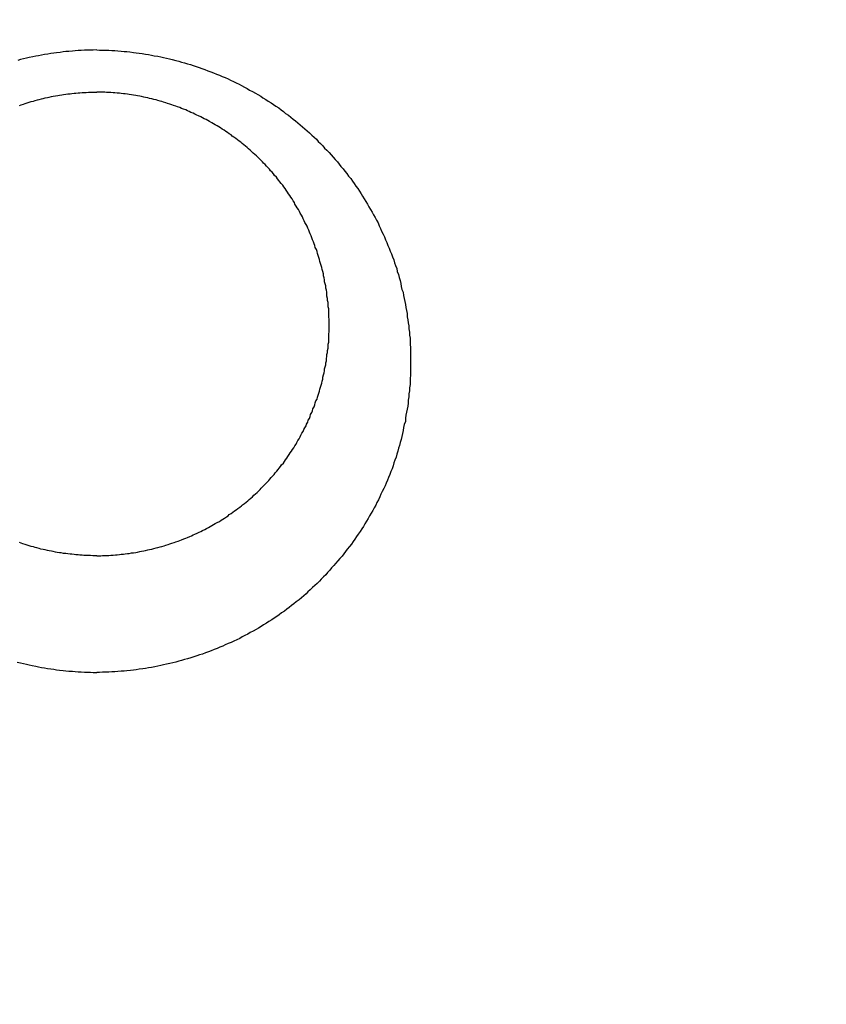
# Model space of a CAD drawing. Header units: millimetres. Extents: x 11979 to 37895, y 18730 to 47884.
# Tile 628 of 656: x 35827.68 to 35829.07, y 46388.95 to 46390.64. Entities that reach past the tile are written whole.
import ezdxf

# ---------------------------------------------------------------- set-up
doc = ezdxf.new("R2010")
doc.units = ezdxf.units.MM
for name, color, linetype in [('- niebieska cienka - izolacja', 120, 'Continuous'), ('-WYMIAR', 8, 'Continuous'), ('PROJEKTOWANE', 5, 'Continuous')]:
    doc.layers.add(name, color=color, linetype=linetype)
doc.styles.get("Standard").update_dxf_attribs({"font": 'arial.ttf'})
doc.dimstyles.new('CZA-KROPKA-50', dxfattribs={"dimtxt": 12, "dimasz": 1, "dimexe": 2, "dimexo": 25, "dimgap": 4, "dimtad": 1, "dimdec": 1, "dimrnd": 0.5, "dimzin": 9, "dimdsep": 46, "dimtxsty": 'Standard', "dimblk": 'CZA-KROPKA', "dimblk1": 'CZA-KROPKA', "dimblk2": 'CZA-KROPKA', "dimsah": 1, "dimcen": -20, "dimse1": 1, "dimse2": 1, "dimclrd": 8, "dimclre": 8, "dimclrt": 9, "dimadec": 0, "dimazin": 0, "dimtfac": 1, "dimtdec": 1, "dimtmove": 1, "dimatfit": 3, "dimldrblk": 'CZA-KROPKA', "dimfxl": 1, "dimtolj": 1, "dimtzin": 9, "dimarcsym": 0})

# ---------------------------------------------------------------- blocks, each defined once
blk = doc.blocks.new('CZA-KROPKA')
at = {"layer": '-WYMIAR', "linetype": 'ByBlock'}
for p, q in [((0, 10), (0, -10)), ((5, 0), (-5, 0))]:
    blk.add_line(p, q, dxfattribs=at)
at = {"layer": '-WYMIAR', "linetype": 'ByBlock', "const_width": 2.5}
blk.add_lwpolyline([(-1.25, 0, 1), (1.25, 0, 1)], format="xyb", close=True, dxfattribs=at)
blk = doc.blocks.new('*D2897')
at = {"layer": '-WYMIAR', "color": 8, "lineweight": -2}
blk.add_line((34132.9262, 45927.4655), (36406.9262, 45927.4655), dxfattribs=at)
at = {"layer": 'Defpoints', "color": 0}
for p in [(34131.9262, 46435.1223), (36407.9262, 46406.1223), (36407.9262, 45927.4655)]:
    blk.add_point(p, dxfattribs=at)
at = {"layer": '-WYMIAR', "color": 8, "lineweight": -2, "rotation": 180}
blk.add_blockref('CZA-KROPKA', (34131.9262, 45927.4655), dxfattribs=at)
at = {"layer": '-WYMIAR', "color": 8, "lineweight": -2}
blk.add_blockref('CZA-KROPKA', (36407.9262, 45927.4655), dxfattribs=at)
at = {"layer": '-WYMIAR', "color": 9, "insert": (35269.9262, 45937.5924), "char_height": 12, "attachment_point": 5}
blk.add_mtext('\\A1;2276', dxfattribs=at)
blk = doc.blocks.new('Pisuar NOVA PRO ze zintegrowanym ceramicznym sitkiem')
for points in [[(0.000003, -0.1853, 0), (-0.000057, -0.185301, 0), (-0.000107, -0.185302, 0), (-0.000157, -0.185303, 0), (-0.000207, -0.185306, 0), (-0.000267, -0.185308, 0), (-0.000317, -0.185311, 0), (-0.000367, -0.185315, 0), (-0.000417, -0.185319, 0), (-0.000477, -0.185324, 0), (-0.000527, -0.185329, 0), (-0.000577, -0.185334, 0), (-0.000627, -0.185341, 0), (-0.000687, -0.185347, 0), (-0.000737, -0.185354, 0), (-0.000787, -0.185362, 0), (-0.000837, -0.18537, 0), (-0.000897, -0.185379, 0), (-0.000947, -0.185388, 0), (-0.000997, -0.185398, 0), (-0.001047, -0.185408, 0), (-0.001097, -0.185418, 0), (-0.001157, -0.18543, 0), (-0.001207, -0.185441, 0), (-0.001257, -0.185453, 0), (-0.001307, -0.185466, 0), (-0.001357, -0.185479, 0)], [(-0.001367, -0.195832, 0), (-0.001307, -0.195845, 0), (-0.001257, -0.195858, 0), (-0.001207, -0.19587, 0), (-0.001157, -0.195882, 0), (-0.001107, -0.195893, 0), (-0.001047, -0.195903, 0), (-0.000997, -0.195913, 0), (-0.000947, -0.195923, 0), (-0.000897, -0.195932, 0), (-0.000847, -0.195941, 0), (-0.000787, -0.195949, 0), (-0.000737, -0.195956, 0), (-0.000687, -0.195964, 0), (-0.000637, -0.19597, 0), (-0.000577, -0.195976, 0), (-0.000527, -0.195982, 0), (-0.000477, -0.195987, 0), (-0.000417, -0.195991, 0), (-0.000367, -0.195995, 0), (-0.000317, -0.195999, 0), (-0.000267, -0.196002, 0), (-0.000207, -0.196004, 0), (-0.000157, -0.196006, 0), (-0.000107, -0.196008, 0), (-0.000057, -0.196009, 0), (0.000003, -0.196009, 0)], [(0.000003, -0.1853, 0), (0.000053, -0.185301, 0), (0.000103, -0.185302, 0), (0.000153, -0.185303, 0), (0.000213, -0.185306, 0), (0.000263, -0.185308, 0), (0.000313, -0.185311, 0), (0.000363, -0.185315, 0), (0.000423, -0.185319, 0), (0.000473, -0.185324, 0), (0.000523, -0.185329, 0), (0.000573, -0.185334, 0), (0.000633, -0.185341, 0), (0.000683, -0.185347, 0), (0.000733, -0.185354, 0), (0.000783, -0.185362, 0), (0.000843, -0.18537, 0), (0.000893, -0.185379, 0), (0.000943, -0.185388, 0), (0.000993, -0.185398, 0), (0.001053, -0.185408, 0), (0.001103, -0.185418, 0), (0.001153, -0.18543, 0), (0.001203, -0.185441, 0), (0.001253, -0.185453, 0), (0.001303, -0.185466, 0), (0.001363, -0.185479, 0), (0.001413, -0.185493, 0), (0.001463, -0.185507, 0), (0.001513, -0.185521, 0), (0.001563, -0.185537, 0), (0.001613, -0.185552, 0), (0.001663, -0.185568, 0), (0.001713, -0.185585, 0), (0.001763, -0.185602, 0), (0.001813, -0.185619, 0), (0.001863, -0.185637, 0), (0.001913, -0.185656, 0), (0.001963, -0.185675, 0), (0.002013, -0.185694, 0), (0.002063, -0.185714, 0), (0.002113, -0.185734, 0), (0.002163, -0.185755, 0), (0.002213, -0.185776, 0), (0.002263, -0.185798, 0), (0.002303, -0.18582, 0), (0.002353, -0.185843, 0), (0.002403, -0.185866, 0), (0.002453, -0.18589, 0), (0.002493, -0.185914, 0), (0.002543, -0.185938, 0), (0.002593, -0.185963, 0), (0.002633, -0.185989, 0), (0.002683, -0.186015, 0), (0.002733, -0.186041, 0), (0.002773, -0.186068, 0), (0.002823, -0.186095, 0), (0.002863, -0.186123, 0), (0.002913, -0.186151, 0), (0.002953, -0.186179, 0), (0.003003, -0.186208, 0), (0.003043, -0.186238, 0), (0.003083, -0.186268, 0), (0.003133, -0.186298, 0), (0.003173, -0.186329, 0), (0.003213, -0.18636, 0), (0.003253, -0.186391, 0), (0.003303, -0.186423, 0), (0.003343, -0.186456, 0), (0.003383, -0.186488, 0), (0.003423, -0.186521, 0), (0.003463, -0.186555, 0), (0.003503, -0.186589, 0), (0.003543, -0.186623, 0), (0.003583, -0.186658, 0), (0.003623, -0.186693, 0), (0.003663, -0.186728, 0), (0.003703, -0.186764, 0), (0.003743, -0.1868, 0), (0.003783, -0.186837, 0), (0.003813, -0.186874, 0), (0.003853, -0.186911, 0), (0.003893, -0.186949, 0), (0.003923, -0.186987, 0), (0.003963, -0.187025, 0), (0.004003, -0.187064, 0), (0.004033, -0.187103, 0), (0.004073, -0.187143, 0), (0.004103, -0.187182, 0), (0.004143, -0.187222, 0), (0.004173, -0.187263, 0), (0.004203, -0.187304, 0), (0.004243, -0.187345, 0), (0.004273, -0.187386, 0), (0.004303, -0.187428, 0), (0.004333, -0.18747, 0), (0.004373, -0.187512, 0), (0.004403, -0.187555, 0), (0.004433, -0.187598, 0), (0.004463, -0.187641, 0), (0.004493, -0.187685, 0), (0.004523, -0.187729, 0), (0.004553, -0.187773, 0), (0.004573, -0.187818, 0), (0.004603, -0.187862, 0), (0.004633, -0.187907, 0), (0.004663, -0.187953, 0), (0.004683, -0.187998, 0), (0.004713, -0.188044, 0), (0.004743, -0.18809, 0), (0.004763, -0.188137, 0), (0.004793, -0.188183, 0), (0.004813, -0.18823, 0), (0.004843, -0.188277, 0), (0.004863, -0.188324, 0), (0.004883, -0.188372, 0), (0.004903, -0.18842, 0), (0.004933, -0.188468, 0), (0.004953, -0.188516, 0), (0.004973, -0.188565, 0), (0.004993, -0.188613, 0), (0.005013, -0.188662, 0), (0.005033, -0.188711, 0), (0.005053, -0.188761, 0), (0.005073, -0.18881, 0), (0.005093, -0.18886, 0), (0.005113, -0.18891, 0), (0.005123, -0.18896, 0), (0.005143, -0.18901, 0), (0.005163, -0.189061, 0), (0.005173, -0.189111, 0), (0.005193, -0.189162, 0), (0.005203, -0.189213, 0), (0.005223, -0.189264, 0), (0.005233, -0.189316, 0), (0.005243, -0.189367, 0), (0.005253, -0.189419, 0), (0.005273, -0.18947, 0), (0.005283, -0.189522, 0), (0.005293, -0.189574, 0), (0.005303, -0.189627, 0), (0.005313, -0.189679, 0), (0.005323, -0.189731, 0), (0.005333, -0.189784, 0), (0.005343, -0.189836, 0), (0.005343, -0.189889, 0), (0.005353, -0.189941, 0), (0.005363, -0.189994, 0), (0.005373, -0.190047, 0), (0.005373, -0.1901, 0), (0.005383, -0.190153, 0), (0.005383, -0.190206, 0), (0.005393, -0.190259, 0), (0.005393, -0.190312, 0), (0.005393, -0.190366, 0), (0.005403, -0.190419, 0), (0.005403, -0.190472, 0), (0.005403, -0.190525, 0), (0.005403, -0.190579, 0), (0.005403, -0.190632, 0), (0.005403, -0.190685, 0), (0.005403, -0.190739, 0), (0.005403, -0.190792, 0), (0.005403, -0.190845, 0), (0.005403, -0.190898, 0), (0.005393, -0.190952, 0), (0.005393, -0.191005, 0), (0.005393, -0.191058, 0), (0.005383, -0.191111, 0), (0.005383, -0.191164, 0), (0.005373, -0.191217, 0), (0.005373, -0.19127, 0), (0.005363, -0.191323, 0), (0.005363, -0.191376, 0), (0.005353, -0.191428, 0), (0.005343, -0.191481, 0), (0.005333, -0.191533, 0), (0.005323, -0.191586, 0), (0.005313, -0.191638, 0), (0.005313, -0.19169, 0), (0.005293, -0.191742, 0), (0.005283, -0.191794, 0), (0.005273, -0.191846, 0), (0.005263, -0.191898, 0), (0.005253, -0.19195, 0), (0.005243, -0.192001, 0), (0.005223, -0.192052, 0), (0.005213, -0.192103, 0), (0.005193, -0.192154, 0), (0.005183, -0.192205, 0), (0.005163, -0.192256, 0), (0.005153, -0.192306, 0), (0.005133, -0.192356, 0), (0.005113, -0.192406, 0), (0.005103, -0.192456, 0), (0.005083, -0.192506, 0), (0.005063, -0.192555, 0), (0.005043, -0.192605, 0), (0.005023, -0.192654, 0), (0.005003, -0.192703, 0), (0.004983, -0.192751, 0), (0.004963, -0.1928, 0), (0.004943, -0.192848, 0), (0.004913, -0.192896, 0), (0.004893, -0.192944, 0), (0.004873, -0.192991, 0), (0.004853, -0.193039, 0), (0.004823, -0.193086, 0), (0.004803, -0.193132, 0), (0.004773, -0.193179, 0), (0.004753, -0.193225, 0), (0.004723, -0.193271, 0), (0.004693, -0.193317, 0), (0.004673, -0.193363, 0), (0.004643, -0.193408, 0), (0.004613, -0.193453, 0), (0.004593, -0.193498, 0), (0.004563, -0.193542, 0), (0.004533, -0.193586, 0), (0.004503, -0.19363, 0), (0.004473, -0.193674, 0), (0.004443, -0.193717, 0), (0.004413, -0.19376, 0), (0.004383, -0.193803, 0), (0.004353, -0.193845, 0), (0.004313, -0.193887, 0), (0.004283, -0.193929, 0), (0.004253, -0.19397, 0), (0.004223, -0.194011, 0), (0.004183, -0.194052, 0), (0.004153, -0.194092, 0), (0.004113, -0.194133, 0), (0.004083, -0.194172, 0), (0.004043, -0.194212, 0), (0.004013, -0.194251, 0), (0.003973, -0.19429, 0), (0.003943, -0.194328, 0), (0.003903, -0.194366, 0), (0.003863, -0.194404, 0), (0.003833, -0.194441, 0), (0.003793, -0.194478, 0), (0.003753, -0.194515, 0), (0.003713, -0.194551, 0), (0.003673, -0.194587, 0), (0.003633, -0.194622, 0), (0.003603, -0.194657, 0), (0.003563, -0.194692, 0), (0.003523, -0.194726, 0), (0.003483, -0.19476, 0), (0.003433, -0.194793, 0), (0.003393, -0.194827, 0), (0.003353, -0.194859, 0), (0.003313, -0.194892, 0), (0.003273, -0.194924, 0), (0.003233, -0.194955, 0), (0.003183, -0.194986, 0), (0.003143, -0.195017, 0), (0.003103, -0.195047, 0), (0.003053, -0.195077, 0), (0.003013, -0.195106, 0), (0.002963, -0.195135, 0), (0.002923, -0.195163, 0), (0.002873, -0.195191, 0), (0.002833, -0.195219, 0), (0.002783, -0.195246, 0), (0.002743, -0.195273, 0), (0.002693, -0.195299, 0), (0.002643, -0.195325, 0), (0.002603, -0.19535, 0), (0.002553, -0.195375, 0), (0.002503, -0.1954, 0), (0.002463, -0.195424, 0), (0.002413, -0.195447, 0), (0.002363, -0.19547, 0), (0.002313, -0.195493, 0), (0.002263, -0.195515, 0), (0.002213, -0.195537, 0), (0.002173, -0.195558, 0), (0.002123, -0.195578, 0), (0.002073, -0.195599, 0), (0.002023, -0.195618, 0), (0.001973, -0.195638, 0), (0.001923, -0.195657, 0), (0.001873, -0.195675, 0), (0.001823, -0.195693, 0), (0.001773, -0.19571, 0), (0.001723, -0.195727, 0), (0.001673, -0.195744, 0), (0.001623, -0.19576, 0), (0.001563, -0.195775, 0), (0.001513, -0.19579, 0), (0.001463, -0.195805, 0), (0.001413, -0.195819, 0), (0.001363, -0.195832, 0), (0.001313, -0.195845, 0), (0.001263, -0.195858, 0), (0.001203, -0.19587, 0), (0.001153, -0.195882, 0), (0.001103, -0.195893, 0), (0.001053, -0.195903, 0), (0.001003, -0.195913, 0), (0.000943, -0.195923, 0), (0.000893, -0.195932, 0), (0.000843, -0.195941, 0), (0.000793, -0.195949, 0), (0.000733, -0.195956, 0), (0.000683, -0.195964, 0), (0.000633, -0.19597, 0), (0.000583, -0.195976, 0), (0.000523, -0.195982, 0), (0.000473, -0.195987, 0), (0.000423, -0.195991, 0), (0.000363, -0.195995, 0), (0.000313, -0.195999, 0), (0.000263, -0.196002, 0), (0.000213, -0.196004, 0), (0.000153, -0.196006, 0), (0.000103, -0.196008, 0), (0.000053, -0.196009, 0), (0.000003, -0.196009, 0)], [(0.000003, -0.194001, 0), (-0.000037, -0.194001, 0), (-0.000067, -0.194001, 0), (-0.000107, -0.194, 0), (-0.000137, -0.193999, 0), (-0.000177, -0.193997, 0), (-0.000217, -0.193996, 0), (-0.000247, -0.193994, 0), (-0.000287, -0.193991, 0), (-0.000317, -0.193988, 0), (-0.000357, -0.193985, 0), (-0.000387, -0.193982, 0), (-0.000427, -0.193978, 0), (-0.000457, -0.193974, 0), (-0.000497, -0.19397, 0), (-0.000527, -0.193966, 0), (-0.000567, -0.193961, 0), (-0.000607, -0.193955, 0), (-0.000637, -0.19395, 0), (-0.000677, -0.193944, 0), (-0.000707, -0.193938, 0), (-0.000747, -0.193932, 0), (-0.000777, -0.193925, 0), (-0.000817, -0.193918, 0), (-0.000847, -0.19391, 0), (-0.000887, -0.193903, 0), (-0.000917, -0.193895, 0), (-0.000957, -0.193887, 0), (-0.000987, -0.193878, 0), (-0.001027, -0.193869, 0), (-0.001057, -0.19386, 0), (-0.001087, -0.19385, 0), (-0.001127, -0.193841, 0), (-0.001157, -0.193831, 0), (-0.001197, -0.19382, 0), (-0.001227, -0.19381, 0), (-0.001267, -0.193799, 0), (-0.001297, -0.193787, 0), (-0.001327, -0.193776, 0)], [(-0.001327, -0.186255, 0), (-0.001297, -0.186243, 0), (-0.001257, -0.186232, 0), (-0.001227, -0.18622, 0), (-0.001197, -0.18621, 0), (-0.001157, -0.186199, 0), (-0.001127, -0.186189, 0), (-0.001087, -0.186179, 0), (-0.001057, -0.186169, 0), (-0.001017, -0.18616, 0), (-0.000987, -0.186151, 0), (-0.000947, -0.186142, 0), (-0.000917, -0.186134, 0), (-0.000887, -0.186125, 0), (-0.000847, -0.186118, 0), (-0.000817, -0.18611, 0), (-0.000777, -0.186103, 0), (-0.000747, -0.186096, 0), (-0.000707, -0.186089, 0), (-0.000667, -0.186083, 0), (-0.000637, -0.186077, 0), (-0.000597, -0.186071, 0), (-0.000567, -0.186066, 0), (-0.000527, -0.186061, 0), (-0.000497, -0.186056, 0), (-0.000457, -0.186052, 0), (-0.000427, -0.186048, 0), (-0.000387, -0.186044, 0), (-0.000357, -0.186041, 0), (-0.000317, -0.186038, 0), (-0.000287, -0.186035, 0), (-0.000247, -0.186033, 0), (-0.000217, -0.18603, 0), (-0.000177, -0.186029, 0), (-0.000137, -0.186027, 0), (-0.000107, -0.186026, 0), (-0.000067, -0.186025, 0), (-0.000037, -0.186025, 0), (0.000003, -0.186025, 0)], [(0.000003, -0.194001, 0), (0.000033, -0.194001, 0), (0.000073, -0.194001, 0), (0.000103, -0.194, 0), (0.000143, -0.193999, 0), (0.000173, -0.193997, 0), (0.000213, -0.193996, 0), (0.000243, -0.193994, 0), (0.000283, -0.193991, 0), (0.000323, -0.193988, 0), (0.000353, -0.193985, 0), (0.000393, -0.193982, 0), (0.000423, -0.193978, 0), (0.000463, -0.193974, 0), (0.000493, -0.19397, 0), (0.000533, -0.193966, 0), (0.000563, -0.193961, 0), (0.000603, -0.193955, 0), (0.000633, -0.19395, 0), (0.000673, -0.193944, 0), (0.000703, -0.193938, 0), (0.000743, -0.193932, 0), (0.000773, -0.193925, 0), (0.000813, -0.193918, 0), (0.000843, -0.19391, 0), (0.000883, -0.193903, 0), (0.000913, -0.193895, 0), (0.000953, -0.193887, 0), (0.000983, -0.193878, 0), (0.001023, -0.193869, 0), (0.001053, -0.19386, 0), (0.001093, -0.19385, 0), (0.001123, -0.193841, 0), (0.001163, -0.193831, 0), (0.001193, -0.19382, 0), (0.001233, -0.19381, 0), (0.001263, -0.193799, 0), (0.001293, -0.193787, 0), (0.001333, -0.193776, 0), (0.001363, -0.193764, 0), (0.001403, -0.193752, 0), (0.001433, -0.193739, 0), (0.001463, -0.193727, 0), (0.001503, -0.193713, 0), (0.001533, -0.1937, 0), (0.001563, -0.193687, 0), (0.001603, -0.193673, 0), (0.001633, -0.193658, 0), (0.001663, -0.193644, 0), (0.001693, -0.193629, 0), (0.001733, -0.193614, 0), (0.001763, -0.193599, 0), (0.001793, -0.193583, 0), (0.001823, -0.193567, 0), (0.001863, -0.193551, 0), (0.001893, -0.193534, 0), (0.001923, -0.193518, 0), (0.001953, -0.193501, 0), (0.001983, -0.193483, 0), (0.002013, -0.193466, 0), (0.002043, -0.193448, 0), (0.002073, -0.193429, 0), (0.002113, -0.193411, 0), (0.002143, -0.193392, 0), (0.002173, -0.193373, 0), (0.002203, -0.193354, 0), (0.002233, -0.193334, 0), (0.002263, -0.193314, 0), (0.002283, -0.193294, 0), (0.002313, -0.193274, 0), (0.002343, -0.193253, 0), (0.002373, -0.193232, 0), (0.002403, -0.193211, 0), (0.002433, -0.19319, 0), (0.002463, -0.193168, 0), (0.002493, -0.193146, 0), (0.002513, -0.193124, 0), (0.002543, -0.193101, 0), (0.002573, -0.193079, 0), (0.002603, -0.193056, 0), (0.002623, -0.193033, 0), (0.002653, -0.193009, 0), (0.002683, -0.192986, 0), (0.002703, -0.192962, 0), (0.002733, -0.192938, 0), (0.002763, -0.192913, 0), (0.002783, -0.192889, 0), (0.002813, -0.192864, 0), (0.002833, -0.192839, 0), (0.002863, -0.192813, 0), (0.002883, -0.192788, 0), (0.002913, -0.192762, 0), (0.002933, -0.192736, 0), (0.002963, -0.19271, 0), (0.002983, -0.192683, 0), (0.003003, -0.192657, 0), (0.003033, -0.19263, 0), (0.003053, -0.192603, 0), (0.003073, -0.192576, 0), (0.003103, -0.192548, 0), (0.003123, -0.192521, 0), (0.003143, -0.192493, 0), (0.003163, -0.192465, 0), (0.003183, -0.192436, 0), (0.003213, -0.192408, 0), (0.003233, -0.192379, 0), (0.003253, -0.19235, 0), (0.003273, -0.192321, 0), (0.003293, -0.192292, 0), (0.003313, -0.192263, 0), (0.003333, -0.192233, 0), (0.003353, -0.192203, 0), (0.003373, -0.192173, 0), (0.003393, -0.192143, 0), (0.003413, -0.192113, 0), (0.003433, -0.192083, 0), (0.003443, -0.192052, 0), (0.003463, -0.192021, 0), (0.003483, -0.19199, 0), (0.003503, -0.191959, 0), (0.003513, -0.191928, 0), (0.003533, -0.191896, 0), (0.003553, -0.191864, 0), (0.003563, -0.191833, 0), (0.003583, -0.191801, 0), (0.003603, -0.191769, 0), (0.003613, -0.191736, 0), (0.003633, -0.191704, 0), (0.003643, -0.191672, 0), (0.003663, -0.191639, 0), (0.003673, -0.191606, 0), (0.003683, -0.191573, 0), (0.003703, -0.19154, 0), (0.003713, -0.191507, 0), (0.003723, -0.191474, 0), (0.003743, -0.19144, 0), (0.003753, -0.191407, 0), (0.003763, -0.191373, 0), (0.003773, -0.191339, 0), (0.003793, -0.191306, 0), (0.003803, -0.191272, 0), (0.003813, -0.191238, 0), (0.003823, -0.191203, 0), (0.003833, -0.191169, 0), (0.003843, -0.191135, 0), (0.003853, -0.1911, 0), (0.003863, -0.191066, 0), (0.003873, -0.191031, 0), (0.003883, -0.190997, 0), (0.003893, -0.190962, 0), (0.003893, -0.190927, 0), (0.003903, -0.190892, 0), (0.003913, -0.190857, 0), (0.003923, -0.190822, 0), (0.003923, -0.190787, 0), (0.003933, -0.190752, 0), (0.003943, -0.190717, 0), (0.003943, -0.190681, 0), (0.003953, -0.190646, 0), (0.003953, -0.19061, 0), (0.003963, -0.190575, 0), (0.003963, -0.190539, 0), (0.003973, -0.190504, 0), (0.003973, -0.190468, 0), (0.003983, -0.190433, 0), (0.003983, -0.190397, 0), (0.003983, -0.190361, 0), (0.003993, -0.190326, 0), (0.003993, -0.19029, 0), (0.003993, -0.190254, 0), (0.003993, -0.190218, 0), (0.003993, -0.190183, 0), (0.004003, -0.190147, 0), (0.004003, -0.190111, 0), (0.004003, -0.190075, 0), (0.004003, -0.190039, 0), (0.004003, -0.190003, 0), (0.004003, -0.189968, 0), (0.004003, -0.189932, 0), (0.003993, -0.189896, 0), (0.003993, -0.18986, 0), (0.003993, -0.189824, 0), (0.003993, -0.189788, 0), (0.003993, -0.189753, 0), (0.003983, -0.189717, 0), (0.003983, -0.189681, 0), (0.003983, -0.189645, 0), (0.003973, -0.18961, 0), (0.003973, -0.189574, 0), (0.003963, -0.189538, 0), (0.003963, -0.189503, 0), (0.003963, -0.189467, 0), (0.003953, -0.189432, 0), (0.003943, -0.189396, 0), (0.003943, -0.189361, 0), (0.003933, -0.189325, 0), (0.003923, -0.18929, 0), (0.003923, -0.189255, 0), (0.003913, -0.189219, 0), (0.003903, -0.189184, 0), (0.003903, -0.189149, 0), (0.003893, -0.189114, 0), (0.003883, -0.189079, 0), (0.003873, -0.189044, 0), (0.003863, -0.18901, 0), (0.003853, -0.188975, 0), (0.003843, -0.18894, 0), (0.003833, -0.188906, 0), (0.003823, -0.188871, 0), (0.003813, -0.188837, 0), (0.003803, -0.188803, 0), (0.003793, -0.188768, 0), (0.003783, -0.188734, 0), (0.003763, -0.1887, 0), (0.003753, -0.188667, 0), (0.003743, -0.188633, 0), (0.003733, -0.188599, 0), (0.003713, -0.188566, 0), (0.003703, -0.188532, 0), (0.003693, -0.188499, 0), (0.003673, -0.188466, 0), (0.003663, -0.188433, 0), (0.003653, -0.1884, 0), (0.003633, -0.188367, 0), (0.003623, -0.188334, 0), (0.003603, -0.188302, 0), (0.003583, -0.18827, 0), (0.003573, -0.188237, 0), (0.003553, -0.188205, 0), (0.003543, -0.188173, 0), (0.003523, -0.188142, 0), (0.003503, -0.18811, 0), (0.003493, -0.188079, 0), (0.003473, -0.188047, 0), (0.003453, -0.188016, 0), (0.003433, -0.187985, 0), (0.003413, -0.187954, 0), (0.003403, -0.187924, 0), (0.003383, -0.187893, 0), (0.003363, -0.187863, 0), (0.003343, -0.187833, 0), (0.003323, -0.187803, 0), (0.003303, -0.187773, 0), (0.003283, -0.187744, 0), (0.003263, -0.187715, 0), (0.003243, -0.187685, 0), (0.003223, -0.187657, 0), (0.003203, -0.187628, 0), (0.003173, -0.187599, 0), (0.003153, -0.187571, 0), (0.003133, -0.187543, 0), (0.003113, -0.187515, 0), (0.003093, -0.187487, 0), (0.003063, -0.18746, 0), (0.003043, -0.187432, 0), (0.003023, -0.187405, 0), (0.002993, -0.187379, 0), (0.002973, -0.187352, 0), (0.002953, -0.187325, 0), (0.002923, -0.187299, 0), (0.002903, -0.187273, 0), (0.002873, -0.187248, 0), (0.002853, -0.187222, 0), (0.002823, -0.187197, 0), (0.002803, -0.187172, 0), (0.002773, -0.187147, 0), (0.002753, -0.187122, 0), (0.002723, -0.187098, 0), (0.002693, -0.187074, 0), (0.002673, -0.18705, 0), (0.002643, -0.187026, 0), (0.002613, -0.187003, 0), (0.002593, -0.186979, 0), (0.002563, -0.186957, 0), (0.002533, -0.186934, 0), (0.002503, -0.186911, 0), (0.002483, -0.186889, 0), (0.002453, -0.186867, 0), (0.002423, -0.186845, 0), (0.002393, -0.186824, 0), (0.002363, -0.186803, 0), (0.002333, -0.186782, 0), (0.002313, -0.186761, 0), (0.002283, -0.186741, 0), (0.002253, -0.186721, 0), (0.002223, -0.186701, 0), (0.002193, -0.186681, 0), (0.002163, -0.186662, 0), (0.002133, -0.186642, 0), (0.002103, -0.186624, 0), (0.002073, -0.186605, 0), (0.002043, -0.186587, 0), (0.002013, -0.186569, 0), (0.001983, -0.186551, 0), (0.001943, -0.186533, 0), (0.001913, -0.186516, 0), (0.001883, -0.186499, 0), (0.001853, -0.186483, 0), (0.001823, -0.186466, 0), (0.001793, -0.18645, 0), (0.001753, -0.186434, 0), (0.001723, -0.186419, 0), (0.001693, -0.186403, 0), (0.001663, -0.186389, 0), (0.001623, -0.186374, 0), (0.001593, -0.186359, 0), (0.001563, -0.186345, 0), (0.001533, -0.186332, 0), (0.001493, -0.186318, 0), (0.001463, -0.186305, 0), (0.001433, -0.186292, 0), (0.001393, -0.186279, 0), (0.001363, -0.186267, 0), (0.001323, -0.186255, 0), (0.001293, -0.186243, 0), (0.001263, -0.186232, 0), (0.001223, -0.18622, 0), (0.001193, -0.18621, 0), (0.001153, -0.186199, 0), (0.001123, -0.186189, 0), (0.001093, -0.186179, 0), (0.001053, -0.186169, 0), (0.001023, -0.18616, 0), (0.000983, -0.186151, 0), (0.000953, -0.186142, 0), (0.000913, -0.186134, 0), (0.000883, -0.186125, 0), (0.000843, -0.186118, 0), (0.000813, -0.18611, 0), (0.000773, -0.186103, 0), (0.000743, -0.186096, 0), (0.000703, -0.186089, 0), (0.000673, -0.186083, 0), (0.000633, -0.186077, 0), (0.000603, -0.186071, 0), (0.000563, -0.186066, 0), (0.000533, -0.186061, 0), (0.000493, -0.186056, 0), (0.000463, -0.186052, 0), (0.000423, -0.186048, 0), (0.000393, -0.186044, 0), (0.000353, -0.186041, 0), (0.000313, -0.186038, 0), (0.000283, -0.186035, 0), (0.000243, -0.186033, 0), (0.000213, -0.18603, 0), (0.000173, -0.186029, 0), (0.000143, -0.186027, 0), (0.000103, -0.186026, 0), (0.000073, -0.186025, 0), (0.000033, -0.186025, 0), (0.000003, -0.186025, 0)]]:
    blk.add_polyline3d(points)

msp = doc.modelspace()

# ---------------------------------------------------------------- hatches: boundary and pattern name
at = {"layer": '- niebieska cienka - izolacja'}
h = msp.add_hatch(dxfattribs=at)
h.set_pattern_fill('ANSI31', color=5, scale=10)
h.set_pattern_definition([(315, (22316.131, 20126.916), (19.7999996, -4e-15), [3.394112, -24.607316]), (315, (22316.131, 20146.716), (19.7999996, -4e-15), [3.394112, -24.607316]), (315, (22329.731, 20119.916), (19.7999996, -4e-15), [3.959798, -24.04163]), (315, (22329.731, 20139.716), (19.7999996, -4e-15), [3.959798, -24.04163]), (0, (22325.931, 20125.716), (0, 19.8), [0.2, -19.6]), (90, (22326.131, 20125.716), (-19.8, 1e-15), [0.2, -19.6]), (0, (22326.131, 20125.916), (0, 19.8), [0.2, -19.6]), (0, (22326.331, 20125.916), (0, 19.8), [0.2, -19.6]), (0, (22326.531, 20125.916), (0, 19.8), [0.2, -19.6]), (0, (22326.731, 20125.916), (0, 19.8), [0.2, -19.6]), (90, (22326.931, 20125.716), (-19.8, 1e-15), [0.2, -19.6]), (0, (22326.931, 20125.716), (0, 19.8), [0.2, -19.6]), (90, (22327.131, 20125.516), (-19.8, 1e-15), [0.2, -19.6]), (0, (22327.131, 20125.516), (0, 19.8), [0.2, -19.6]), (90, (22327.331, 20125.316), (-19.8, 1e-15), [0.2, -19.6]), (90, (22327.331, 20125.116), (-19.8, 1e-15), [0.2, -19.6]), (90, (22327.331, 20124.916), (-19.8, 1e-15), [0.2, -19.6]), (90, (22327.331, 20124.716), (-19.8, 1e-15), [0.2, -19.6]), (0, (22327.131, 20124.716), (0, 19.8), [0.2, -19.6]), (90, (22327.131, 20124.516), (-19.8, 1e-15), [0.2, -19.6]), (0, (22326.931, 20124.516), (0, 19.8), [0.2, -19.6]), (90, (22326.931, 20124.316), (-19.8, 1e-15), [0.2, -19.6]), (0, (22326.731, 20124.316), (0, 19.8), [0.2, -19.6]), (0, (22326.531, 20124.316), (0, 19.8), [0.2, -19.6]), (0, (22326.331, 20124.316), (0, 19.8), [0.2, -19.6]), (0, (22326.131, 20124.316), (0, 19.8), [0.2, -19.6]), (90, (22326.131, 20124.316), (-19.8, 1e-15), [0.2, -19.6]), (0, (22325.931, 20124.516), (0, 19.8), [0.2, -19.6]), (90, (22325.931, 20124.516), (-19.8, 1e-15), [0.2, -19.6]), (0, (22325.731, 20124.716), (0, 19.8), [0.2, -19.6]), (90, (22325.731, 20124.716), (-19.8, 1e-15), [0.2, -19.6]), (90, (22325.731, 20124.916), (-19.8, 1e-15), [0.2, -19.6]), (90, (22325.731, 20125.116), (-19.8, 1e-15), [0.2, -19.6]), (90, (22325.731, 20125.316), (-19.8, 1e-15), [0.2, -19.6]), (0, (22325.731, 20125.516), (0, 19.8), [0.2, -19.6]), (90, (22325.931, 20125.516), (-19.8, 1e-15), [0.2, -19.6]), (90, (22322.931, 20108.516), (-19.8, 1e-15), [0.2, -19.6]), (0, (22322.731, 20108.516), (0, 19.8), [0.2, -19.6]), (90, (22322.731, 20108.316), (-19.8, 1e-15), [0.2, -19.6]), (90, (22322.731, 20108.116), (-19.8, 1e-15), [0.2, -19.6]), (90, (22322.731, 20107.916), (-19.8, 1e-15), [0.2, -19.6]), (90, (22322.731, 20107.716), (-19.8, 1e-15), [0.2, -19.6]), (0, (22322.731, 20107.716), (0, 19.8), [0.2, -19.6]), (90, (22322.931, 20107.516), (-19.8, 1e-15), [0.2, -19.6]), (0, (22322.931, 20107.516), (0, 19.8), [0.2, -19.6]), (90, (22323.131, 20107.316), (-19.8, 1e-15), [0.2, -19.6]), (0, (22323.131, 20107.316), (0, 19.8), [0.2, -19.6]), (90, (22323.331, 20107.116), (-19.8, 1e-15), [0.2, -19.6]), (0, (22323.331, 20107.116), (0, 19.8), [0.2, -19.6]), (0, (22323.531, 20107.116), (0, 19.8), [0.2, -19.6]), (0, (22323.731, 20107.116), (0, 19.8), [0.2, -19.6]), (0, (22323.931, 20107.116), (0, 19.8), [0.2, -19.6]), (90, (22324.131, 20107.116), (-19.8, 1e-15), [0.2, -19.6]), (0, (22324.131, 20107.316), (0, 19.8), [0.2, -19.6]), (90, (22324.331, 20107.316), (-19.8, 1e-15), [0.2, -19.6]), (0, (22324.331, 20107.516), (0, 19.8), [0.2, -19.6]), (90, (22324.531, 20107.516), (-19.8, 1e-15), [0.2, -19.6]), (0, (22324.531, 20107.716), (0, 19.8), [0.2, -19.6]), (90, (22324.731, 20107.716), (-19.8, 1e-15), [0.2, -19.6]), (90, (22324.731, 20107.916), (-19.8, 1e-15), [0.2, -19.6]), (90, (22324.731, 20108.116), (-19.8, 1e-15), [0.2, -19.6]), (90, (22324.731, 20108.316), (-19.8, 1e-15), [0.2, -19.6]), (0, (22324.531, 20108.516), (0, 19.8), [0.2, -19.6]), (90, (22324.531, 20108.516), (-19.8, 1e-15), [0.2, -19.6]), (0, (22324.331, 20108.716), (0, 19.8), [0.2, -19.6]), (90, (22324.331, 20108.716), (-19.8, 1e-15), [0.2, -19.6]), (0, (22324.131, 20108.916), (0, 19.8), [0.2, -19.6]), (90, (22324.131, 20108.916), (-19.8, 1e-15), [0.2, -19.6]), (0, (22323.931, 20109.116), (0, 19.8), [0.2, -19.6]), (0, (22323.731, 20109.116), (0, 19.8), [0.2, -19.6]), (0, (22323.531, 20109.116), (0, 19.8), [0.2, -19.6]), (0, (22323.331, 20109.116), (0, 19.8), [0.2, -19.6]), (90, (22323.331, 20108.916), (-19.8, 1e-15), [0.2, -19.6]), (0, (22323.131, 20108.916), (0, 19.8), [0.2, -19.6]), (90, (22323.131, 20108.716), (-19.8, 1e-15), [0.2, -19.6]), (0, (22322.931, 20108.716), (0, 19.8), [0.2, -19.6]), (90, (22325.931, 20109.116), (-19.8, 1e-15), [0.2, -19.6]), (0, (22325.931, 20109.316), (0, 19.8), [0.2, -19.6]), (90, (22326.131, 20109.316), (-19.8, 1e-15), [0.2, -19.6]), (0, (22326.131, 20109.516), (0, 19.8), [0.2, -19.6]), (0, (22326.331, 20109.516), (0, 19.8), [0.2, -19.6]), (0, (22326.531, 20109.516), (0, 19.8), [0.2, -19.6]), (0, (22326.731, 20109.516), (0, 19.8), [0.2, -19.6]), (0, (22326.931, 20109.516), (0, 19.8), [0.2, -19.6]), (0, (22327.131, 20109.516), (0, 19.8), [0.2, -19.6]), (90, (22327.331, 20109.316), (-19.8, 1e-15), [0.2, -19.6]), (0, (22327.331, 20109.316), (0, 19.8), [0.2, -19.6]), (90, (22327.531, 20109.116), (-19.8, 1e-15), [0.2, -19.6]), (0, (22327.531, 20109.116), (0, 19.8), [0.2, -19.6]), (90, (22327.731, 20108.916), (-19.8, 1e-15), [0.2, -19.6]), (0, (22327.731, 20108.916), (0, 19.8), [0.2, -19.6]), (90, (22327.931, 20108.716), (-19.8, 1e-15), [0.2, -19.6]), (90, (22327.931, 20108.516), (-19.8, 1e-15), [0.2, -19.6]), (90, (22327.931, 20108.316), (-19.8, 1e-15), [0.2, -19.6]), (90, (22327.931, 20108.116), (-19.8, 1e-15), [0.2, -19.6]), (90, (22327.931, 20107.916), (-19.8, 1e-15), [0.2, -19.6]), (90, (22327.931, 20107.716), (-19.8, 1e-15), [0.2, -19.6]), (0, (22327.731, 20107.716), (0, 19.8), [0.2, -19.6]), (90, (22327.731, 20107.516), (-19.8, 1e-15), [0.2, -19.6]), (0, (22327.531, 20107.516), (0, 19.8), [0.2, -19.6]), (90, (22327.531, 20107.316), (-19.8, 1e-15), [0.2, -19.6]), (0, (22327.331, 20107.316), (0, 19.8), [0.2, -19.6]), (90, (22327.331, 20107.116), (-19.8, 1e-15), [0.2, -19.6]), (0, (22327.131, 20107.116), (0, 19.8), [0.2, -19.6]), (0, (22326.931, 20107.116), (0, 19.8), [0.2, -19.6]), (0, (22326.731, 20107.116), (0, 19.8), [0.2, -19.6]), (0, (22326.531, 20107.116), (0, 19.8), [0.2, -19.6]), (0, (22326.331, 20107.116), (0, 19.8), [0.2, -19.6]), (0, (22326.131, 20107.116), (0, 19.8), [0.2, -19.6]), (90, (22326.131, 20107.116), (-19.8, 1e-15), [0.2, -19.6]), (0, (22325.931, 20107.316), (0, 19.8), [0.2, -19.6]), (90, (22325.931, 20107.316), (-19.8, 1e-15), [0.2, -19.6]), (0, (22325.731, 20107.516), (0, 19.8), [0.2, -19.6]), (90, (22325.731, 20107.516), (-19.8, 1e-15), [0.2, -19.6]), (0, (22325.531, 20107.716), (0, 19.8), [0.2, -19.6]), (90, (22325.531, 20107.716), (-19.8, 1e-15), [0.2, -19.6]), (90, (22325.531, 20107.916), (-19.8, 1e-15), [0.2, -19.6]), (90, (22325.531, 20108.116), (-19.8, 1e-15), [0.2, -19.6]), (90, (22325.531, 20108.316), (-19.8, 1e-15), [0.2, -19.6]), (90, (22325.531, 20108.516), (-19.8, 1e-15), [0.2, -19.6]), (90, (22325.531, 20108.716), (-19.8, 1e-15), [0.2, -19.6]), (0, (22325.531, 20108.916), (0, 19.8), [0.2, -19.6]), (90, (22325.731, 20108.916), (-19.8, 1e-15), [0.2, -19.6]), (0, (22325.731, 20109.116), (0, 19.8), [0.2, -19.6]), (0, (22317.731, 20123.716), (0, 19.8), [0.2, -19.6]), (90, (22317.931, 20123.716), (-19.8, 1e-15), [0.2, -19.6]), (0, (22317.931, 20123.916), (0, 19.8), [0.2, -19.6]), (0, (22318.131, 20123.916), (0, 19.8), [0.2, -19.6]), (0, (22318.331, 20123.916), (0, 19.8), [0.2, -19.6]), (0, (22318.531, 20123.916), (0, 19.8), [0.2, -19.6]), (90, (22318.731, 20123.716), (-19.8, 1e-15), [0.2, -19.6]), (0, (22318.731, 20123.716), (0, 19.8), [0.2, -19.6]), (90, (22318.931, 20123.516), (-19.8, 1e-15), [0.2, -19.6]), (0, (22318.931, 20123.516), (0, 19.8), [0.2, -19.6]), (90, (22319.131, 20123.316), (-19.8, 1e-15), [0.2, -19.6]), (90, (22319.131, 20123.116), (-19.8, 1e-15), [0.2, -19.6]), (90, (22319.131, 20122.916), (-19.8, 1e-15), [0.2, -19.6]), (90, (22319.131, 20122.716), (-19.8, 1e-15), [0.2, -19.6]), (0, (22318.931, 20122.716), (0, 19.8), [0.2, -19.6]), (90, (22318.931, 20122.516), (-19.8, 1e-15), [0.2, -19.6]), (0, (22318.731, 20122.516), (0, 19.8), [0.2, -19.6]), (90, (22318.731, 20122.316), (-19.8, 1e-15), [0.2, -19.6]), (0, (22318.531, 20122.316), (0, 19.8), [0.2, -19.6]), (0, (22318.331, 20122.316), (0, 19.8), [0.2, -19.6]), (0, (22318.131, 20122.316), (0, 19.8), [0.2, -19.6]), (0, (22317.931, 20122.316), (0, 19.8), [0.2, -19.6]), (90, (22317.931, 20122.316), (-19.8, 1e-15), [0.2, -19.6]), (0, (22317.731, 20122.516), (0, 19.8), [0.2, -19.6]), (90, (22317.731, 20122.516), (-19.8, 1e-15), [0.2, -19.6]), (0, (22317.531, 20122.716), (0, 19.8), [0.2, -19.6]), (90, (22317.531, 20122.716), (-19.8, 1e-15), [0.2, -19.6]), (90, (22317.531, 20122.916), (-19.8, 1e-15), [0.2, -19.6]), (90, (22317.531, 20123.116), (-19.8, 1e-15), [0.2, -19.6]), (90, (22317.531, 20123.316), (-19.8, 1e-15), [0.2, -19.6]), (0, (22317.531, 20123.516), (0, 19.8), [0.2, -19.6]), (90, (22317.731, 20123.516), (-19.8, 1e-15), [0.2, -19.6]), (90, (22314.731, 20122.516), (-19.8, 1e-15), [0.2, -19.6]), (0, (22314.731, 20122.716), (0, 19.8), [0.2, -19.6]), (90, (22314.931, 20122.716), (-19.8, 1e-15), [0.2, -19.6]), (0, (22314.931, 20122.916), (0, 19.8), [0.2, -19.6]), (0, (22315.131, 20122.916), (0, 19.8), [0.2, -19.6]), (0, (22315.331, 20122.916), (0, 19.8), [0.2, -19.6]), (0, (22315.531, 20122.916), (0, 19.8), [0.2, -19.6]), (0, (22315.731, 20122.916), (0, 19.8), [0.2, -19.6]), (0, (22315.931, 20122.916), (0, 19.8), [0.2, -19.6]), (90, (22316.131, 20122.716), (-19.8, 1e-15), [0.2, -19.6]), (0, (22316.131, 20122.716), (0, 19.8), [0.2, -19.6]), (90, (22316.331, 20122.516), (-19.8, 1e-15), [0.2, -19.6]), (0, (22316.331, 20122.516), (0, 19.8), [0.2, -19.6]), (90, (22316.531, 20122.316), (-19.8, 1e-15), [0.2, -19.6]), (0, (22316.531, 20122.316), (0, 19.8), [0.2, -19.6]), (90, (22316.731, 20122.116), (-19.8, 1e-15), [0.2, -19.6]), (90, (22316.731, 20121.916), (-19.8, 1e-15), [0.2, -19.6]), (90, (22316.731, 20121.716), (-19.8, 1e-15), [0.2, -19.6]), (90, (22316.731, 20121.516), (-19.8, 1e-15), [0.2, -19.6]), (90, (22316.731, 20121.316), (-19.8, 1e-15), [0.2, -19.6]), (90, (22316.731, 20121.116), (-19.8, 1e-15), [0.2, -19.6]), (0, (22316.531, 20121.116), (0, 19.8), [0.2, -19.6]), (90, (22316.531, 20120.916), (-19.8, 1e-15), [0.2, -19.6]), (0, (22316.331, 20120.916), (0, 19.8), [0.2, -19.6]), (90, (22316.331, 20120.716), (-19.8, 1e-15), [0.2, -19.6]), (0, (22316.131, 20120.716), (0, 19.8), [0.2, -19.6]), (90, (22316.131, 20120.516), (-19.8, 1e-15), [0.2, -19.6]), (0, (22315.931, 20120.516), (0, 19.8), [0.2, -19.6]), (0, (22315.731, 20120.516), (0, 19.8), [0.2, -19.6]), (0, (22315.531, 20120.516), (0, 19.8), [0.2, -19.6]), (0, (22315.331, 20120.516), (0, 19.8), [0.2, -19.6]), (0, (22315.131, 20120.516), (0, 19.8), [0.2, -19.6]), (0, (22314.931, 20120.516), (0, 19.8), [0.2, -19.6]), (90, (22314.931, 20120.516), (-19.8, 1e-15), [0.2, -19.6]), (0, (22314.731, 20120.716), (0, 19.8), [0.2, -19.6]), (90, (22314.731, 20120.716), (-19.8, 1e-15), [0.2, -19.6]), (0, (22314.531, 20120.916), (0, 19.8), [0.2, -19.6]), (90, (22314.531, 20120.916), (-19.8, 1e-15), [0.2, -19.6]), (0, (22314.331, 20121.116), (0, 19.8), [0.2, -19.6]), (90, (22314.331, 20121.116), (-19.8, 1e-15), [0.2, -19.6]), (90, (22314.331, 20121.316), (-19.8, 1e-15), [0.2, -19.6]), (90, (22314.331, 20121.516), (-19.8, 1e-15), [0.2, -19.6]), (90, (22314.331, 20121.716), (-19.8, 1e-15), [0.2, -19.6]), (90, (22314.331, 20121.916), (-19.8, 1e-15), [0.2, -19.6]), (90, (22314.331, 20122.116), (-19.8, 1e-15), [0.2, -19.6]), (0, (22314.331, 20122.316), (0, 19.8), [0.2, -19.6]), (90, (22314.531, 20122.316), (-19.8, 1e-15), [0.2, -19.6]), (0, (22314.531, 20122.516), (0, 19.8), [0.2, -19.6]), (90, (22316.931, 20120.116), (-19.8, 1e-15), [0.2, -19.6]), (0, (22316.731, 20120.116), (0, 19.8), [0.2, -19.6]), (90, (22316.731, 20119.916), (-19.8, 1e-15), [0.2, -19.6]), (90, (22316.731, 20119.716), (-19.8, 1e-15), [0.2, -19.6]), (90, (22316.731, 20119.516), (-19.8, 1e-15), [0.2, -19.6]), (90, (22316.731, 20119.316), (-19.8, 1e-15), [0.2, -19.6]), (0, (22316.731, 20119.316), (0, 19.8), [0.2, -19.6]), (90, (22316.931, 20119.116), (-19.8, 1e-15), [0.2, -19.6]), (0, (22316.931, 20119.116), (0, 19.8), [0.2, -19.6]), (90, (22317.131, 20118.916), (-19.8, 1e-15), [0.2, -19.6]), (0, (22317.131, 20118.916), (0, 19.8), [0.2, -19.6]), (90, (22317.331, 20118.716), (-19.8, 1e-15), [0.2, -19.6]), (0, (22317.331, 20118.716), (0, 19.8), [0.2, -19.6]), (0, (22317.531, 20118.716), (0, 19.8), [0.2, -19.6]), (0, (22317.731, 20118.716), (0, 19.8), [0.2, -19.6]), (0, (22317.931, 20118.716), (0, 19.8), [0.2, -19.6]), (90, (22318.131, 20118.716), (-19.8, 1e-15), [0.2, -19.6]), (0, (22318.131, 20118.916), (0, 19.8), [0.2, -19.6]), (90, (22318.331, 20118.916), (-19.8, 1e-15), [0.2, -19.6]), (0, (22318.331, 20119.116), (0, 19.8), [0.2, -19.6]), (90, (22318.531, 20119.116), (-19.8, 1e-15), [0.2, -19.6]), (0, (22318.531, 20119.316), (0, 19.8), [0.2, -19.6]), (90, (22318.731, 20119.316), (-19.8, 1e-15), [0.2, -19.6]), (90, (22318.731, 20119.516), (-19.8, 1e-15), [0.2, -19.6]), (90, (22318.731, 20119.716), (-19.8, 1e-15), [0.2, -19.6]), (90, (22318.731, 20119.916), (-19.8, 1e-15), [0.2, -19.6]), (0, (22318.531, 20120.116), (0, 19.8), [0.2, -19.6]), (90, (22318.531, 20120.116), (-19.8, 1e-15), [0.2, -19.6]), (0, (22318.331, 20120.316), (0, 19.8), [0.2, -19.6]), (90, (22318.331, 20120.316), (-19.8, 1e-15), [0.2, -19.6]), (0, (22318.131, 20120.516), (0, 19.8), [0.2, -19.6]), (90, (22318.131, 20120.516), (-19.8, 1e-15), [0.2, -19.6]), (0, (22317.931, 20120.716), (0, 19.8), [0.2, -19.6]), (0, (22317.731, 20120.716), (0, 19.8), [0.2, -19.6]), (0, (22317.531, 20120.716), (0, 19.8), [0.2, -19.6]), (0, (22317.331, 20120.716), (0, 19.8), [0.2, -19.6]), (90, (22317.331, 20120.516), (-19.8, 1e-15), [0.2, -19.6]), (0, (22317.131, 20120.516), (0, 19.8), [0.2, -19.6]), (90, (22317.131, 20120.316), (-19.8, 1e-15), [0.2, -19.6]), (0, (22316.931, 20120.316), (0, 19.8), [0.2, -19.6]), (315, (22327.331, 20112.316), (19.7999996, -4e-15), [4.24264, -23.758788]), (315, (22327.331, 20132.116), (19.7999996, -4e-15), [4.24264, -23.758788]), (315, (22323.331, 20109.916), (19.7999996, -4e-15), [3.959798, -24.04163]), (315, (22323.331, 20129.716), (19.7999996, -4e-15), [3.959798, -24.04163]), (315, (22319.731, 20116.716), (19.7999996, -4e-15), [4.24264, -23.758788]), (315, (22319.731, 20136.516), (19.7999996, -4e-15), [4.24264, -23.758788]), (315, (22317.131, 20122.516), (19.7999996, -4e-15), [3.676956, -24.324474]), (315, (22317.131, 20142.316), (19.7999996, -4e-15), [3.676956, -24.324474]), (315, (22323.931, 20118.316), (19.7999996, -4e-15), [4.24264, -23.758788]), (315, (22323.931, 20138.116), (19.7999996, -4e-15), [4.24264, -23.758788]), (315, (22321.931, 20124.116), (19.7999996, -4e-15), [3.676956, -24.324474]), (315, (22321.931, 20143.916), (19.7999996, -4e-15), [3.676956, -24.324474]), (315, (22320.131, 20109.716), (19.7999996, -4e-15), [3.676956, -24.324474]), (315, (22320.131, 20129.516), (19.7999996, -4e-15), [3.676956, -24.324474]), (315, (22312.731, 20112.716), (19.7999996, -4e-15), [3.676956, -24.324474]), (315, (22312.731, 20132.516), (19.7999996, -4e-15), [3.676956, -24.324474])])
h.paths.add_polyline_path([(36155.9262, 46409.1223), (36161.9262, 46409.1223), (36161.9262, 46319.1223), (36175.9262, 46319.1223), (36175.9262, 46313.1223), (36135.9262, 46313.1223), (36135.9262, 46319.1223), (36155.9262, 46319.1223)])
h.paths.add_polyline_path([(36043.9262, 46252.1223), (36055.9262, 46252.1223), (36055.9262, 46409.1223), (36043.9262, 46409.1223)])
h.paths.add_polyline_path([(35876.9262, 46309.1223), (35874.293, 46309.1223), (35874.293, 46297.1223), (35894.293, 46297.1223), (35894.293, 46309.1223), (35888.9262, 46309.1223), (35888.9262, 46363.1723, 0.043228), (35876.9262, 46361.6132)])
h.paths.add_polyline_path([(35985.9262, 46297.1223), (35985.9262, 46306.1223), (36000.9011, 46306.1223), (36000.9011, 46309.1223), (36043.9262, 46309.1223), (36043.9262, 46297.1223)])
h.paths.add_polyline_path([(35876.9262, 46361.6132, -0.043228), (35888.9262, 46363.1723), (35888.9262, 46409.1223), (35876.9262, 46409.1223)])
h.paths.add_polyline_path([(35774.9262, 46297.1223), (35784.293, 46297.1223), (35784.293, 46309.1223), (35774.9262, 46309.1223)])
h.paths.add_polyline_path([(35985.9262, 46306.1223), (36000.9011, 46306.1223), (36000.9011, 46309.1223), (35985.9262, 46309.1223)])
h.paths.add_polyline_path([(36181.9262, 46313.1223), (36181.9262, 46319.1223), (36175.9262, 46319.1223), (36175.9262, 46313.1223)])
h.paths.add_polyline_path([(36022.8648, 46269.2512), (36040.9385, 46269.2512), (36040.9385, 46301.9934), (36022.8648, 46301.9934)], flags=24)

# ---------------------------------------------------------------- block references
at = {"layer": 'PROJEKTOWANE', "xscale": 100, "yscale": 100, "zscale": 100, "rotation": 359.9999999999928}
msp.add_blockref('Pisuar NOVA PRO ze zintegrowanym ceramicznym sitkiem', (35827.8133, 46409.1223), dxfattribs=at)

# ---------------------------------------------------------------- dimensions: what is measured, and where the dimension line sits
at = {"layer": '-WYMIAR'}
dim = msp.add_linear_dim(base=(36407.9262, 45927.4655), p1=(34131.9262, 46435.1223), p2=(36407.9262, 46406.1223), dimstyle='CZA-KROPKA-50', override={"dimfxl": 0, "dimfxlon": 1}, dxfattribs=at)
dim.commit()
dim.dimension.update_dxf_attribs({"geometry": '*D2897', "text_midpoint": (35269.9262, 45937.5924)})

doc.saveas('drawing.dxf')
